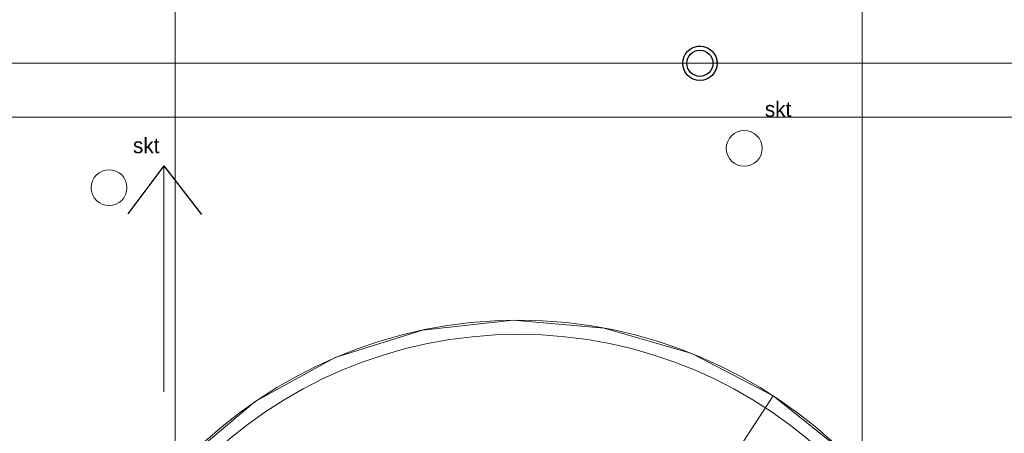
# Model space of a CAD drawing. Header units: millimetres. Extents: x -526411 to -400573, y 47353 to 130199.
# Tile 524 of 543: x -445840 to -435519, y 78725 to 83060. Entities that reach past the tile are written whole.
import ezdxf

# ---------------------------------------------------------------- set-up
doc = ezdxf.new("R2010")
doc.units = ezdxf.units.MM
for name, color, linetype, lineweight in [('01_ALGEMEEN', 7, 'Continuous', 18), ('18_BESTAANDE_CONSTRUCTIE', 7, 'Continuous', 18), ('27_DAKEN', 7, 'Continuous', 18), ('57_GERESERVEERD_INSTALLATEUR', 7, 'Continuous', 18), ('HATCH_REACTORS', 7, 'Continuous', 18), ('m-pg-03_AI_dwg', 8, 'Continuous', 18)]:
    doc.layers.add(name, color=color, linetype=linetype, lineweight=lineweight)
doc.styles.add('Frutiger', font='Frutrg__0.ttf', dxfattribs={"height": 7.29503})

# ---------------------------------------------------------------- blocks, each defined once
blk = doc.blocks.new('m-pg-03_AI_dwg_block 2548-641517-3e Verdieping - Percelen telling LI')
at = {"layer": '01_ALGEMEEN', "color": 133}
for points in [[(-202.95, -257.9), (-202.95, -257.9), (985.36, -737.77), (985.36, -737.77)], [(1255.65, -286.37), (1255.65, -286.37), (1015.34, -655.05), (1015.34, -655.05)], [(1015.34, -655.05), (1015.34, -655.05), (1255.65, -286.37), (1255.65, -286.37)]]:
    blk.add_open_spline(points, degree=3, dxfattribs=at)
blk = doc.blocks.new('m-pg-03_AI_dwg_block 2550-641519-3e Verdieping - Percelen telling LI')
at = {"layer": '01_ALGEMEEN', "color": 213, "lineweight": 13}
blk.add_line((-464.95, -129.47), (1518.09, -129.47), dxfattribs=at)
blk = doc.blocks.new('m-pg-03_AI_dwg_block 2803-641772-3e Verdieping - Percelen telling LI')
at = {"layer": '01_ALGEMEEN', "color": 133}
blk.add_open_spline([(950.67, -188.18), (950.67, -183.5), (946.88, -179.71), (942.2, -179.71), (937.53, -179.71), (933.74, -183.5), (933.74, -188.18), (933.74, -192.85), (937.53, -196.64), (942.2, -196.64), (946.88, -196.64), (950.67, -192.85), (950.67, -188.18)], degree=3, knots=[0, 0, 0, 0, 1, 1, 1, 2, 2, 2, 3, 3, 3, 4, 4, 4, 4], dxfattribs=at)
blk = doc.blocks.new('m-pg-03_AI_dwg_block 2804-641773-3e Verdieping - Percelen telling LI')
at = {"layer": '01_ALGEMEEN', "color": 133}
blk.add_open_spline([(1250.49, -169.62), (1250.49, -164.95), (1246.7, -161.16), (1242.02, -161.16), (1237.35, -161.16), (1233.56, -164.95), (1233.56, -169.62), (1233.56, -174.3), (1237.35, -178.09), (1242.02, -178.09), (1246.7, -178.09), (1250.49, -174.3), (1250.49, -169.62)], degree=3, knots=[0, 0, 0, 0, 1, 1, 1, 2, 2, 2, 3, 3, 3, 4, 4, 4, 4], dxfattribs=at)
blk = doc.blocks.new('m-pg-03_AI_dwg_block 2806-641775-3e Verdieping - Percelen telling LI')
at = {"layer": '01_ALGEMEEN', "insert": (953.52, -164.61), "char_height": 7.295, "width": 16.4222, "attachment_point": 1, "line_spacing_factor": 1.017696, "style": 'Frutiger'}
blk.add_mtext('skt', dxfattribs=at)
blk = doc.blocks.new('m-pg-03_AI_dwg_block 2807-641776-3e Verdieping - Percelen telling LI')
at = {"layer": '01_ALGEMEEN', "insert": (1251.8, -147.45), "char_height": 7.295, "width": 16.4222, "attachment_point": 1, "line_spacing_factor": 1.017696, "style": 'Frutiger'}
blk.add_mtext('skt', dxfattribs=at)
blk = doc.blocks.new('m-pg-03_AI_dwg_block 4645-643613-3e Verdieping - Percelen telling LI')
at = {"layer": '18_BESTAANDE_CONSTRUCTIE', "color": 9, "lineweight": 9}
blk.add_line((973.42, -1676.27), (973.42, 731.74), dxfattribs=at)
blk = doc.blocks.new('m-pg-03_AI_dwg_block 4646-643614-3e Verdieping - Percelen telling LI')
at = {"layer": '18_BESTAANDE_CONSTRUCTIE', "color": 9, "lineweight": 9}
blk.add_line((1297.64, -1676.27), (1297.64, 731.74), dxfattribs=at)
blk = doc.blocks.new('m-pg-03_AI_dwg_block 4713-643681-3e Verdieping - Percelen telling LI')
at = {"layer": '18_BESTAANDE_CONSTRUCTIE', "color": 9, "lineweight": 9}
blk.add_line((-285.22, -154.98), (1783.88, -154.98), dxfattribs=at)
blk = doc.blocks.new('m-pg-03_AI_dwg_block 4640-643795-3e Verdieping - Percelen telling LI')
for name in ['m-pg-03_AI_dwg_block 4645-643613-3e Verdieping - Percelen telling LI', 'm-pg-03_AI_dwg_block 4646-643614-3e Verdieping - Percelen telling LI', 'm-pg-03_AI_dwg_block 4713-643681-3e Verdieping - Percelen telling LI']:
    blk.add_blockref(name, (0, 0))
blk = doc.blocks.new('m-pg-03_AI_dwg_block 4827-643796-3e Verdieping - Percelen telling LI')
at = {"layer": '18_BESTAANDE_CONSTRUCTIE', "color": 133}
for points in [[(1135.5, -257.43), (1017.7, -257.43), (922.21, -352.92), (922.21, -470.71)], [(1348.78, -470.71), (1348.78, -352.92), (1253.29, -257.43), (1135.5, -257.43)], [(922.21, -470.71), (922.21, -588.5), (1017.7, -683.99), (1135.5, -683.99)], [(1135.5, -683.99), (1253.29, -683.99), (1348.78, -588.5), (1348.78, -470.71)]]:
    blk.add_open_spline(points, degree=3, dxfattribs=at)
blk = doc.blocks.new('m-pg-03_AI_dwg_block 4828-643797-3e Verdieping - Percelen telling LI')
at = {"layer": '18_BESTAANDE_CONSTRUCTIE', "color": 133}
for points in [[(1135.5, -250.67), (1013.97, -250.67), (915.46, -349.19), (915.46, -470.71)], [(1355.54, -470.71), (1355.54, -349.19), (1257.02, -250.67), (1135.5, -250.67)], [(915.46, -470.71), (915.46, -592.23), (1013.97, -690.75), (1135.5, -690.75)], [(1135.5, -690.75), (1257.02, -690.75), (1355.54, -592.23), (1355.54, -470.71)]]:
    blk.add_open_spline(points, degree=3, dxfattribs=at)
blk = doc.blocks.new('m-pg-03_AI_dwg_block 7551-646520-3e Verdieping - Percelen telling LI')
at = {"layer": 'HATCH_REACTORS', "color": 133, "flags": 128}
for points in [[(1255.65, -286.37), (1217.38, -266.47), (1175.96, -254.42), (1132.99, -250.69), (1090.12, -255.4), (1048.98, -268.39), (1011.17, -289.16), (978.14, -316.9), (951.16, -350.55), (931.26, -388.83), (919.21, -430.24), (915.47, -473.22), (920.19, -516.09), (933.18, -557.22), (953.95, -595.03), (981.69, -628.06), (1015.34, -655.05)], [(1015.34, -655.05), (1053.61, -674.95), (1095.03, -687), (1138, -690.74), (1180.88, -686.02), (1222.01, -673.03), (1259.82, -652.26), (1292.85, -624.52), (1319.83, -590.87), (1339.73, -552.6), (1351.78, -511.18), (1355.52, -468.2), (1350.81, -425.33), (1337.82, -384.2), (1317.05, -346.39), (1289.31, -313.36), (1255.65, -286.37)]]:
    blk.add_lwpolyline(points, dxfattribs=at)
blk = doc.blocks.new('m-pg-03_AI_dwg_block 7764-646733-3e Verdieping - Percelen telling LI')
at = {"layer": '27_DAKEN', "color": 213, "lineweight": 13}
blk.add_line((968.05, -284.57), (968.05, -177.9), dxfattribs=at)
blk = doc.blocks.new('m-pg-03_AI_dwg_block 7765-646734-3e Verdieping - Percelen telling LI')
at = {"layer": '27_DAKEN', "color": 253, "lineweight": 25}
blk.add_line((968.05, -177.9), (985.81, -200.78), dxfattribs=at)
blk = doc.blocks.new('m-pg-03_AI_dwg_block 7766-646735-3e Verdieping - Percelen telling LI')
at = {"layer": '27_DAKEN', "color": 253, "lineweight": 25}
blk.add_line((968.05, -177.9), (951.08, -200.47), dxfattribs=at)
blk = doc.blocks.new('m-pg-03_AI_dwg_block 7811-646779-3e Verdieping - Percelen telling LI')
at = {"layer": '57_GERESERVEERD_INSTALLATEUR', "color": 253, "lineweight": 25}
blk.add_open_spline([(1229.22, -129.47), (1229.22, -125), (1225.59, -121.37), (1221.11, -121.37), (1216.63, -121.37), (1213, -125), (1213, -129.47), (1213, -133.95), (1216.63, -137.58), (1221.11, -137.58), (1225.59, -137.58), (1229.22, -133.95), (1229.22, -129.47)], degree=3, knots=[0, 0, 0, 0, 1, 1, 1, 2, 2, 2, 3, 3, 3, 4, 4, 4, 4], dxfattribs=at)
blk = doc.blocks.new('m-pg-03_AI_dwg_block 7812-646780-3e Verdieping - Percelen telling LI')
at = {"layer": '57_GERESERVEERD_INSTALLATEUR', "color": 133}
for points in [[(1229.22, -129.47), (1229.22, -129.47), (1213, -129.47), (1213, -129.47)], [(1213, -129.47), (1213, -129.47), (1229.22, -129.47), (1229.22, -129.47)]]:
    blk.add_open_spline(points, degree=3, dxfattribs=at)
blk = doc.blocks.new('m-pg-03_AI_dwg_block 7813-646781-3e Verdieping - Percelen telling LI')
at = {"layer": '57_GERESERVEERD_INSTALLATEUR', "color": 133}
blk.add_line((1213, -129.47), (1213.02, -128.96), dxfattribs=at)
at = {"layer": '57_GERESERVEERD_INSTALLATEUR', "color": 133, "flags": 128}
for points in [[(1229.2, -129.99), (1229.14, -128.4), (1228.78, -126.86), (1228.12, -125.41), (1227.2, -124.12), (1226.03, -123.04), (1224.68, -122.2), (1223.2, -121.64), (1221.63, -121.38), (1220.04, -121.44), (1218.49, -121.8), (1217.05, -122.46), (1215.76, -123.39), (1214.67, -124.55), (1213.83, -125.9), (1213.28, -127.39), (1213.02, -128.96)], [(1213.02, -128.96), (1213.08, -130.54), (1213.44, -132.09), (1214.1, -133.54), (1215.02, -134.83), (1216.18, -135.91), (1217.54, -136.75), (1219.02, -137.31), (1220.59, -137.56), (1222.18, -137.51), (1223.73, -137.15), (1225.17, -136.49), (1226.46, -135.56), (1227.55, -134.4), (1228.38, -133.05), (1228.94, -131.56), (1229.2, -129.99)]]:
    blk.add_lwpolyline(points, dxfattribs=at)
blk = doc.blocks.new('m-pg-03_AI_dwg_block 7814-646782-3e Verdieping - Percelen telling LI')
at = {"layer": '57_GERESERVEERD_INSTALLATEUR', "color": 253, "lineweight": 25}
blk.add_open_spline([(1227.28, -129.47), (1227.28, -126.07), (1224.52, -123.3), (1221.11, -123.3), (1217.7, -123.3), (1214.94, -126.07), (1214.94, -129.47), (1214.94, -132.88), (1217.7, -135.64), (1221.11, -135.64), (1224.52, -135.64), (1227.28, -132.88), (1227.28, -129.47)], degree=3, knots=[0, 0, 0, 0, 1, 1, 1, 2, 2, 2, 3, 3, 3, 4, 4, 4, 4], dxfattribs=at)
blk = doc.blocks.new('m-pg-03_AI_dwg_block 7810-646783-3e Verdieping - Percelen telling LI')
for name in ['m-pg-03_AI_dwg_block 7811-646779-3e Verdieping - Percelen telling LI', 'm-pg-03_AI_dwg_block 7813-646781-3e Verdieping - Percelen telling LI', 'm-pg-03_AI_dwg_block 7814-646782-3e Verdieping - Percelen telling LI', 'm-pg-03_AI_dwg_block 7812-646780-3e Verdieping - Percelen telling LI']:
    blk.add_blockref(name, (0, 0))
blk = doc.blocks.new('m-pg-03_AI_dwg-638970-3e Verdieping - Percelen telling LI')
for name in ['m-pg-03_AI_dwg_block 4640-643795-3e Verdieping - Percelen telling LI', 'm-pg-03_AI_dwg_block 2548-641517-3e Verdieping - Percelen telling LI', 'm-pg-03_AI_dwg_block 7551-646520-3e Verdieping - Percelen telling LI', 'm-pg-03_AI_dwg_block 7810-646783-3e Verdieping - Percelen telling LI', 'm-pg-03_AI_dwg_block 2550-641519-3e Verdieping - Percelen telling LI', 'm-pg-03_AI_dwg_block 2807-641776-3e Verdieping - Percelen telling LI', 'm-pg-03_AI_dwg_block 2804-641773-3e Verdieping - Percelen telling LI', 'm-pg-03_AI_dwg_block 2806-641775-3e Verdieping - Percelen telling LI', 'm-pg-03_AI_dwg_block 2803-641772-3e Verdieping - Percelen telling LI', 'm-pg-03_AI_dwg_block 7766-646735-3e Verdieping - Percelen telling LI', 'm-pg-03_AI_dwg_block 7764-646733-3e Verdieping - Percelen telling LI', 'm-pg-03_AI_dwg_block 7765-646734-3e Verdieping - Percelen telling LI', 'm-pg-03_AI_dwg_block 4828-643797-3e Verdieping - Percelen telling LI', 'm-pg-03_AI_dwg_block 4827-643796-3e Verdieping - Percelen telling LI']:
    blk.add_blockref(name, (0, 0))

msp = doc.modelspace()

# ---------------------------------------------------------------- block references
at = {"layer": 'm-pg-03_AI_dwg', "color": 133, "xscale": 22.2068924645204, "yscale": 22.2068924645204, "zscale": 22.2068924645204}
msp.add_blockref('m-pg-03_AI_dwg-638970-3e Verdieping - Percelen telling LI', (-465827, 85478), dxfattribs=at)

doc.saveas('drawing.dxf')
